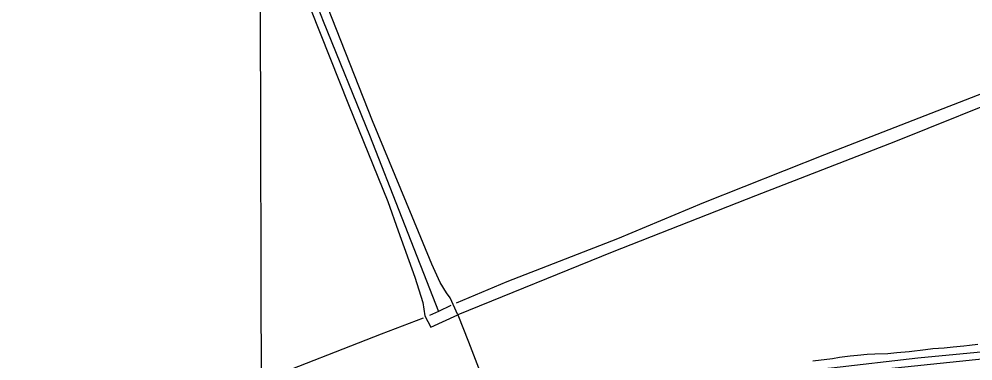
# Model space of a CAD drawing. Extents: x 3329297 to 3367176, y 649250 to 674653.
# Drawn here: x 3343401 to 3345468, y 667612 to 668353 of the extents above; entities that cross this region are included whole.
import ezdxf

# ---------------------------------------------------------------- set-up
doc = ezdxf.new("R2010")
doc.units = 0
for name, color, linetype in [('V-DTCH-CNTR', 7, 'Continuous'), ('V-GRID-MAJR', 7, 'Continuous'), ('V-ROAD-CNTR', 7, 'Continuous'), ('V-SITE-VEGE', 7, 'Continuous'), ('V-TOPO-SHOR', 7, 'Continuous')]:
    doc.layers.add(name, color=color, linetype=linetype)

msp = doc.modelspace()

# ---------------------------------------------------------------- linework, layer by layer
at = {"layer": 'V-DTCH-CNTR'}
for points in [[(3343234.2, 669084.3), (3343454.8, 669173.9), (3343641.8, 669249.4), (3343658.3, 669253.3), (3343674.4, 669249.1), (3343685.1, 669238.4), (3343703.5, 669193.8), (3343779.4, 669018), (3343881.5, 668762.1), (3343947.7, 668591.5), (3344012.9, 668424.7), (3344115, 668168.1), (3344200.2, 667957.6), (3344222.5, 667894.1), (3344258.9, 667793.8), (3344276.2, 667738.9), (3344280.4, 667710.4), (3344293.3, 667685.5), (3344351.9, 667712.4)], [(3344295.2, 667822.2), (3344253.1, 667925.5), (3344167.2, 668132.7), (3344050, 668430.1)], [(3345823.8, 668298.4), (3345751.8, 668268.6), (3345576.5, 668199.1), (3345300.4, 668087.5), (3344996.6, 667970.1), (3344685.9, 667847.7), (3344351.9, 667712.4), (3344335.3, 667749.1), (3344327, 667759.9), (3344313.4, 667782.4), (3344295.2, 667822.2)], [(3344351.9, 667712.4), (3344374.8, 667653.7), (3344424.2, 667526.1), (3344431.7, 667516.1), (3344441.5, 667510.9), (3344462.1, 667513.3), (3344615.1, 667541.4), (3344785.1, 667563.1), (3344924.4, 667576.4), (3345161.2, 667597.5), (3345348.7, 667619), (3345613.8, 667644.3), (3345825.3, 667667)]]:
    msp.add_lwpolyline(points, dxfattribs=at)
at = {"layer": 'V-GRID-MAJR'}
msp.add_spline([(3343949.3, 654651.9), (3343938.7, 660710.3), (3343928.1, 666771.7), (3343917.5, 672833.1), (3343917.5, 672836.2)], degree=3, dxfattribs=at)
at = {"layer": 'V-ROAD-CNTR'}
msp.add_arc((4432385, 1115911.8), 1177772.3, 202.2973023, 202.4277496, dxfattribs=at)
at = {"layer": 'V-SITE-VEGE'}
for p, q in [((3345448.5, 667645.1), (3345460.3, 667646.8)), ((3345460.3, 667646.8), (3345478.2, 667648.6)), ((3345217.7, 667624.9), (3345238.7, 667626.7)), ((3345238.7, 667626.7), (3345255.7, 667627.4)), ((3345255.7, 667627.4), (3345283.9, 667628.8)), ((3345283.9, 667628.8), (3345303.4, 667631)), ((3345303.4, 667631), (3345330, 667632.9)), ((3345330, 667632.9), (3345364.9, 667637.4)), ((3345364.9, 667637.4), (3345380.8, 667639.2)), ((3345380.8, 667639.2), (3345405.9, 667641)), ((3345405.9, 667641), (3345425.4, 667642.8)), ((3345425.4, 667642.8), (3345448.5, 667645.1)), ((3345121.3, 667612.4), (3345163.3, 667617.5)), ((3345163.3, 667617.5), (3345178.7, 667620.3)), ((3345178.7, 667620.3), (3345201.8, 667623.1)), ((3345201.8, 667623.1), (3345217.7, 667624.9))]:
    msp.add_line(p, q, dxfattribs=at)
at = {"layer": 'V-TOPO-SHOR'}
msp.add_line((3343526.5, 667415.1), (3345815.7, 667650.7), dxfattribs=at)
for points in [[(3343765.9, 669099.3), (3343837.9, 668922.4), (3343905, 668749.3), (3343989, 668530.7), (3344060.4, 668348.3), (3344160.6, 668101.7), (3344230.3, 667922.4), (3344309.9, 667719.8)], [(3345785, 668309.5), (3345516.2, 668202.8), (3345146.2, 668058.9), (3344884.4, 667954.9), (3344698.1, 667876.8), (3344458.2, 667784), (3344348.6, 667737.6)], [(3344336.8, 667732.4), (3344309.9, 667719.8), (3344290.7, 667710.7)], [(3343402.1, 667384), (3343526.5, 667415.1), (3343613.4, 667448.6), (3343736.4, 667496.3), (3343924.4, 667568.8), (3344186.7, 667671.1), (3344277.4, 667705.4)]]:
    msp.add_lwpolyline(points, dxfattribs=at)

doc.saveas('drawing.dxf')
